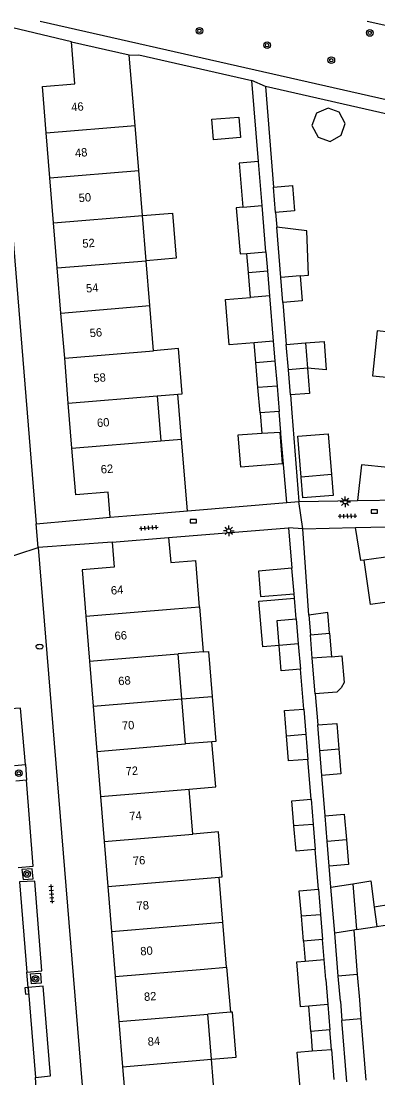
# Model space of a CAD drawing. Extents: x 125000 to 129004, y 397500 to 399008.
# Drawn here: x 127387.5 to 127430.1, y 398873.7 to 399000 of the extents above; entities that cross this region are included whole.
import ezdxf

# ---------------------------------------------------------------- set-up
doc = ezdxf.new("R2010")
doc.units = 0
for name, color, linetype in [('gg-afsc-erfafscheiding', 7, 'Continuous'), ('gg-afsc-hekwerk', 7, 'Continuous'), ('gg-afsc-muur', 7, 'Continuous'), ('gg-anno-huisnummerreeks BGT', 7, 'Continuous'), ('gg-bbg-bijgebouw', 7, 'Continuous'), ('gg-bbg-gedigitaliseerde bebouwing', 7, 'Continuous'), ('gg-bbg-gedigitaliseerde bijgebouw', 7, 'Continuous'), ('gg-bbg-hoofdgebouw', 7, 'Continuous'), ('gg-bbg-luifel en loopbrug', 7, 'Continuous'), ('gg-bbg-tussenscheiding', 7, 'Continuous'), ('gg-knt-verharding', 7, 'Continuous'), ('gg-knt-verharding nz', 7, 'Continuous'), ('gt-grn-weggrens', 7, 'Continuous'), ('gt-symb-boom', 7, 'Continuous'), ('gt-symb-brandkraan', 7, 'Continuous'), ('gt-symb-kolk', 7, 'Continuous'), ('gt-symb-lichtmast', 7, 'Continuous'), ('gt-symb-tegel verharding', 7, 'Continuous')]:
    doc.layers.add(name, color=color, linetype=linetype)

# ---------------------------------------------------------------- blocks, each defined once
blk = doc.blocks.new('gt0-TEG1')
at = {"layer": 'gt-symb-tegel verharding'}
for p, q in [((-1.12, 0), (1.12, 0)), ((-0.9, -0.25), (-0.9, 0.25)), ((-0.45, -0.25), (-0.45, 0.25)), ((0, -0.25), (0, 0.25)), ((0.45, -0.25), (0.45, 0.25)), ((0.9, -0.25), (0.9, 0.25))]:
    blk.add_line(p, q, dxfattribs=at)
blk = doc.blocks.new('gt0-KOLK')
at = {"layer": 'gt-symb-kolk'}
blk.add_lwpolyline([(0, 0), (0.37, 0), (0.37, 0.4), (-0.38, 0.4), (-0.38, 0), (0, 0)], dxfattribs=at)
blk = doc.blocks.new('gt0-BOOM')
at = {"layer": 'gt-symb-boom'}
for radius in [0.4, 0.2]:
    blk.add_circle((0, 0), radius, dxfattribs=at)
blk = doc.blocks.new('gt0-LMAST')
at = {"layer": 'gt-symb-lichtmast'}
for p, q in [((-0.18, 0.17), (-0.45, 0.44)), ((-0.01, 0.25), (-0.01, 0.62)), ((0.17, 0.17), (0.44, 0.44)), ((-0.26, 0), (-0.63, 0)), ((-0.18, -0.18), (-0.45, -0.45)), ((-0.01, -0.25), (-0.01, -0.63)), ((0.44, -0.45), (0.17, -0.18)), ((0.24, 0), (0.62, 0))]:
    blk.add_line(p, q, dxfattribs=at)
blk.add_circle((-0.01, 0), 0.25, dxfattribs=at)
blk = doc.blocks.new('gt0-BR')
at = {"layer": 'gt-symb-brandkraan'}
for centre, radius, start, end in [((-0.24, 0), 0.206, 107.5669, 252.4331), ((0.6, -2.66), 3, 106.892, 107.5669), ((0, -0.69), 0.938, 73.108, 106.892), ((-0.6, -2.66), 3, 72.4331, 73.108), ((0.24, 0), 0.206, 287.567, 72.4331), ((0.6, 2.66), 3, 252.4331, 253.108), ((0, 0.69), 0.938, 253.108, 286.8921), ((-0.6, 2.66), 3, 286.8921, 287.567)]:
    blk.add_arc(centre, radius, start, end, dxfattribs=at)

msp = doc.modelspace()

# ---------------------------------------------------------------- linework, layer by layer
at = {"layer": 'gg-afsc-erfafscheiding'}
for p, q in [((127415.88, 398983.23), (127415.07, 398992.92)), ((127416.72, 398992.18), (127417.66, 398980.17)), ((127417.92, 398977.15), (127418.06, 398975.36)), ((127418.79, 398966.37), (127419.2, 398961.36)), ((127419.69, 398955.33), (127419.86, 398953.19)), ((127420.18, 398931.04), (127420.13, 398931.58)), ((127421.28, 398917.8), (127420.88, 398922.55)), ((127422.66, 398919.62), (127422.96, 398915.89)), ((127422.16, 398907.03), (127421.77, 398911.78)), ((127423.85, 398905.03), (127423.46, 398909.86)), ((127423.04, 398896.27), (127422.66, 398901)), ((127424.54, 398896.5), (127424.34, 398899.02))]:
    msp.add_line(p, q, dxfattribs=at)
at = {"layer": 'gg-afsc-hekwerk'}
for p, q in [((127400.43, 398995.93), (127401.58, 398995.96)), ((127401.58, 398995.96), (127415.07, 398992.92)), ((127433.38, 398988.38), (127416.72, 398992.18))]:
    msp.add_line(p, q, dxfattribs=at)
at = {"layer": 'gg-afsc-muur'}
for p, q in [((127419.86, 398953.19), (127420.71, 398942.59)), ((127419.26, 398942.46), (127418.56, 398950.68)), ((127420.71, 398942.59), (127427.72, 398942.73)), ((127407.38, 398941.48), (127419.26, 398942.46)), ((127421.17, 398939.33), (127427.47, 398939.48)), ((127421.89, 398929.01), (127421.17, 398939.33))]:
    msp.add_line(p, q, dxfattribs=at)
at = {"layer": 'gg-bbg-bijgebouw'}
for p, q in [((127416.31, 398977.97), (127415.88, 398983.23)), ((127417.92, 398977.15), (127417.66, 398980.17)), ((127416.77, 398972.43), (127416.31, 398977.97)), ((127414.48, 398972.24), (127416.77, 398972.43)), ((127414.67, 398969.97), (127416.96, 398970.16)), ((127414.91, 398966.98), (127414.67, 398969.97)), ((127416.96, 398970.16), (127417.2, 398967.16)), ((127418.79, 398966.37), (127418.54, 398969.38)), ((127419.2, 398961.36), (127421.49, 398961.54)), ((127421.49, 398961.54), (127421.73, 398958.53)), ((127419.45, 398958.34), (127419.2, 398961.36)), ((127415.56, 398959.21), (127417.84, 398959.39)), ((127415.81, 398956.2), (127415.56, 398959.21)), ((127417.84, 398959.39), (127418.1, 398956.38)), ((127419.69, 398955.33), (127419.45, 398958.34)), ((127416.06, 398953.18), (127415.81, 398956.2)), ((127418.1, 398956.38), (127418.35, 398953.37)), ((127418.35, 398953.37), (127416.06, 398953.18)), ((127420.13, 398931.58), (127419.88, 398934.62)), ((127420.38, 398928.57), (127420.63, 398925.57)), ((127422.08, 398926.66), (127424.36, 398926.85)), ((127420.63, 398925.57), (127420.88, 398922.55)), ((127421.28, 398917.8), (127421.52, 398914.79)), ((127421.52, 398914.79), (127421.77, 398911.78)), ((127423.21, 398912.86), (127422.96, 398915.89)), ((127423.46, 398909.86), (127423.21, 398912.86)), ((127422.16, 398907.03), (127422.41, 398904)), ((127424.09, 398902.02), (127423.85, 398905.03)), ((127422.41, 398904), (127422.66, 398901)), ((127424.34, 398899.02), (127424.09, 398902.02)), ((127423.04, 398896.27), (127423.29, 398893.25)), ((127424.54, 398896.5), (127427.15, 398896.92)), ((127424.99, 398891.03), (127424.54, 398896.5)), ((127427.15, 398896.92), (127427.59, 398891.44)), ((127421.25, 398890.05), (127421, 398893.07)), ((127423.29, 398893.25), (127423.53, 398890.24)), ((127425.41, 398885.87), (127424.99, 398891.03)), ((127427.59, 398891.44), (127427.26, 398891.39)), ((127423.53, 398890.24), (127421.25, 398890.05)), ((127424.17, 398882.47), (127424.41, 398879.46)), ((127424.41, 398879.46), (127422.12, 398879.27))]:
    msp.add_line(p, q, dxfattribs=at)
for points in [[(127415.88, 398983.23), (127413.58, 398983.04), (127414.02, 398977.77)], [(127417.66, 398980.17), (127419.96, 398980.37), (127420.2, 398977.35), (127417.92, 398977.15)], [(127414.02, 398977.77), (127413.2, 398977.7), (127413.67, 398972.18), (127414.48, 398972.24)], [(127420.84, 398969.57), (127421.08, 398966.56), (127418.79, 398966.37)], [(127421.73, 398958.53), (127421.98, 398955.52), (127419.69, 398955.33)], [(127419.88, 398934.62), (127415.86, 398934.29), (127416.11, 398931.25), (127420.13, 398931.58)], [(127418.34, 398925.38), (127418.09, 398928.38), (127420.38, 398928.57)], [(127420.88, 398922.55), (127418.59, 398922.36), (127418.34, 398925.38)], [(127419.23, 398914.6), (127418.98, 398917.61), (127421.28, 398917.8)], [(127422.96, 398915.89), (127425.24, 398916.07), (127425.49, 398913.05)], [(127421.77, 398911.78), (127419.48, 398911.59), (127419.23, 398914.6)], [(127425.49, 398913.05), (127425.73, 398910.05), (127423.46, 398909.86)], [(127420.12, 398903.82), (127419.87, 398906.84), (127422.16, 398907.03)], [(127423.85, 398905.03), (127426.13, 398905.22), (127426.38, 398902.2)], [(127422.66, 398901), (127420.37, 398900.81), (127420.12, 398903.82)], [(127426.38, 398902.2), (127426.62, 398899.2), (127424.34, 398899.02)], [(127421, 398893.07), (127420.75, 398896.08), (127423.04, 398896.27)]]:
    msp.add_lwpolyline(points, dxfattribs=at)
at = {"layer": 'gg-bbg-gedigitaliseerde bebouwing'}
for p, q in [((127401.12, 398987.52), (127400.43, 398995.93)), ((127401.57, 398982.14), (127401.12, 398987.52)), ((127402.01, 398976.76), (127401.57, 398982.14)), ((127402.45, 398971.37), (127402.01, 398976.76)), ((127402.89, 398966), (127402.45, 398971.37)), ((127403.33, 398960.62), (127402.89, 398966)), ((127403.78, 398955.23), (127406.24, 398955.43)), ((127403.78, 398955.23), (127404.22, 398949.85)), ((127404.22, 398949.85), (127406.68, 398950.05)), ((127407.38, 398941.48), (127406.68, 398950.05)), ((127408.82, 398930.02), (127408.37, 398935.54)), ((127408.82, 398930.02), (127409.26, 398924.62)), ((127409.26, 398924.62), (127406.27, 398924.38)), ((127406.71, 398919), (127406.27, 398924.38)), ((127407.16, 398913.62), (127406.71, 398919)), ((127410.31, 398913.88), (127407.16, 398913.62)), ((127408.04, 398902.86), (127407.6, 398908.24)), ((127411.63, 398892.32), (127411.18, 398897.7)), ((127412.07, 398886.94), (127411.63, 398892.32)), ((127412.07, 398886.94), (127412.52, 398881.56)), ((127412.52, 398881.56), (127409.81, 398881.34)), ((127410.25, 398875.94), (127409.81, 398881.34)), ((127410.7, 398870.54), (127410.25, 398875.94))]:
    msp.add_line(p, q, dxfattribs=at)
for points in [[(127406.24, 398955.43), (127406.77, 398955.48), (127406.32, 398960.87), (127403.33, 398960.62)], [(127407.6, 398908.24), (127410.76, 398908.5), (127410.31, 398913.88)], [(127411.18, 398897.7), (127411.54, 398897.73), (127411.09, 398903.11), (127408.04, 398902.86)]]:
    msp.add_lwpolyline(points, dxfattribs=at)
at = {"layer": 'gg-bbg-gedigitaliseerde bijgebouw'}
for p, q in [((127418.54, 398969.38), (127418.06, 398975.36)), ((127417.2, 398967.16), (127417.65, 398961.74)), ((127417.65, 398961.74), (127415.36, 398961.57)), ((127424.59, 398945.82), (127420.97, 398945.52)), ((127422.31, 398923.86), (127422.08, 398926.66)), ((127424.36, 398926.85), (127424.59, 398924.04)), ((127422.66, 398919.62), (127422.31, 398923.86)), ((127427.26, 398891.39), (127427.69, 398886.06)), ((127421.44, 398887.68), (127423.73, 398887.87)), ((127423.93, 398885.49), (127423.73, 398887.87)), ((127425.66, 398882.87), (127425.41, 398885.87)), ((127427.69, 398886.06), (127427.94, 398883.06)), ((127423.93, 398885.49), (127424.17, 398882.47)), ((127422.12, 398879.27), (127421.88, 398882.29)), ((127425.66, 398882.87), (127425.85, 398880.58)), ((127427.94, 398883.06), (127428.12, 398880.77)), ((127428.12, 398880.77), (127425.85, 398880.58)), ((127422.31, 398876.94), (127424.59, 398877.12)), ((127424.59, 398877.12), (127424.9, 398873.53))]:
    msp.add_line(p, q, dxfattribs=at)
for points in [[(127410.51, 398985.81), (127410.31, 398988.28), (127413.52, 398988.54), (127413.72, 398986.08), (127410.51, 398985.81)], [(127420.84, 398969.57), (127421.87, 398969.65), (127421.65, 398974.93), (127418.06, 398975.36)], [(127415.36, 398961.57), (127412.36, 398961.33), (127411.92, 398966.73), (127414.91, 398966.98)], [(127424.59, 398945.82), (127424.8, 398943.33), (127421.17, 398943.03), (127420.97, 398945.52)], [(127424.59, 398924.04), (127425.84, 398924.15), (127426.1, 398920.97), (127425.75, 398920.34), (127425.24, 398919.83), (127422.66, 398919.62)], [(127421.88, 398882.29), (127420.88, 398882.21), (127420.44, 398887.6), (127421.44, 398887.68)], [(127421.85, 398871.58), (127420.94, 398871.51), (127420.5, 398876.79), (127422.31, 398876.94)]]:
    msp.add_lwpolyline(points, dxfattribs=at)
at = {"layer": 'gg-bbg-hoofdgebouw'}
for p, q in [((127390.95, 398981.27), (127390.51, 398986.65)), ((127391.39, 398975.89), (127390.95, 398981.27)), ((127391.83, 398970.5), (127391.39, 398975.89)), ((127392.27, 398965.12), (127391.83, 398970.5)), ((127392.71, 398959.74), (127392.27, 398965.12)), ((127393.14, 398954.36), (127392.71, 398959.74)), ((127393.58, 398948.97), (127393.14, 398954.36)), ((127427.72, 398942.73), (127436.04, 398942.83)), ((127427.47, 398939.48), (127436.11, 398939.69)), ((127398.38, 398937.75), (127405.13, 398938.3)), ((127431.97, 398936.05), (127428.5, 398935.59)), ((127395.24, 398928.9), (127395.68, 398923.5)), ((127395.68, 398923.5), (127396.12, 398918.12)), ((127396.12, 398918.12), (127396.56, 398912.74)), ((127396.56, 398912.74), (127397, 398907.36)), ((127397, 398907.36), (127397.44, 398901.98)), ((127397.44, 398901.98), (127397.88, 398896.6)), ((127397.88, 398896.6), (127398.32, 398891.22)), ((127398.32, 398891.22), (127398.76, 398885.83)), ((127398.76, 398885.83), (127399.2, 398880.46)), ((127399.2, 398880.46), (127399.64, 398875.06)), ((127399.64, 398875.06), (127400.08, 398869.66))]:
    msp.add_line(p, q, dxfattribs=at)
for points in [[(127390.51, 398986.65), (127390.06, 398992.2), (127393.91, 398992.49), (127393.54, 398997.53)], [(127393.54, 398997.53), (127400.43, 398995.97), (127400.43, 398995.93)], [(127398.15, 398940.72), (127397.9, 398943.71), (127394.04, 398943.4), (127393.58, 398948.97)], [(127431.33, 398946.65), (127428.17, 398946.98), (127427.72, 398942.73)], [(127398.15, 398940.72), (127403.13, 398941.12), (127407.38, 398941.48)], [(127428.5, 398935.59), (127428.12, 398935.54), (127427.47, 398939.48)], [(127398.38, 398937.75), (127398.62, 398934.76), (127394.79, 398934.45), (127395.24, 398928.9)], [(127405.13, 398938.3), (127405.38, 398935.29), (127408.37, 398935.54)]]:
    msp.add_lwpolyline(points, dxfattribs=at)
at = {"layer": 'gg-bbg-luifel en loopbrug'}
for p, q in [((127414.67, 398969.97), (127414.48, 398972.24)), ((127416.77, 398972.43), (127416.96, 398970.16)), ((127415.56, 398959.21), (127415.36, 398961.57)), ((127417.65, 398961.74), (127417.84, 398959.39)), ((127406.68, 398950.05), (127406.24, 398955.43)), ((127416.06, 398953.18), (127416.26, 398950.71)), ((127418.55, 398950.85), (127418.35, 398953.37)), ((127418.45, 398950.84), (127416.26, 398950.71)), ((127418.45, 398950.84), (127418.55, 398950.85)), ((127420.38, 398928.57), (127420.18, 398931.04)), ((127421.89, 398929.01), (127422.08, 398926.66)), ((127406.71, 398919), (127410.34, 398919.3)), ((127429.72, 398894.13), (127430.01, 398891.8)), ((127427.59, 398891.44), (127430.01, 398891.8)), ((127421.25, 398890.05), (127421.44, 398887.68)), ((127423.73, 398887.87), (127423.53, 398890.24)), ((127428.12, 398880.77), (127428.72, 398873.43)), ((127424.59, 398877.12), (127424.41, 398879.46)), ((127426.43, 398873.23), (127425.85, 398880.58)), ((127422.12, 398879.27), (127422.31, 398876.94))]:
    msp.add_line(p, q, dxfattribs=at)
for points in [[(127424.2, 398989.6), (127422.8, 398989.02), (127422.25, 398987.51), (127422.99, 398986.15), (127424.45, 398985.63), (127425.76, 398986.39), (127426.25, 398987.77), (127425.53, 398989.11), (127424.2, 398989.6)], [(127402.01, 398976.76), (127405.59, 398977.05), (127406.04, 398971.67), (127402.45, 398971.37)], [(127433, 398962.69), (127430.06, 398963), (127429.49, 398957.63), (127432.44, 398957.32)], [(127421.49, 398961.54), (127423.71, 398961.72), (127423.98, 398958.33), (127421.73, 398958.53)], [(127416.26, 398950.71), (127413.41, 398950.54), (127413.72, 398946.73), (127418.75, 398947.15), (127418.45, 398950.84)], [(127420.97, 398945.52), (127420.57, 398950.4), (127424.19, 398950.7), (127424.59, 398945.82)], [(127432.7, 398930.75), (127429.25, 398930.27), (127428.5, 398935.59)], [(127418.34, 398925.38), (127416.38, 398925.22), (127415.93, 398930.68), (127420.18, 398931.04)], [(127424.36, 398926.85), (127424.16, 398929.35), (127421.89, 398929.01)], [(127409.26, 398924.62), (127409.89, 398924.68), (127410.34, 398919.3)], [(127410.34, 398919.3), (127410.78, 398913.92), (127410.31, 398913.88)], [(127427.15, 398896.92), (127429.32, 398897.26), (127429.72, 398894.13)], [(127430.01, 398891.8), (127432.01, 398892.11), (127431.65, 398894.43), (127429.72, 398894.13)], [(127410.25, 398875.94), (127413.2, 398876.18), (127412.76, 398881.58), (127412.52, 398881.56)]]:
    msp.add_lwpolyline(points, dxfattribs=at)
at = {"layer": 'gg-bbg-tussenscheiding'}
for p, q in [((127390.51, 398986.65), (127401.12, 398987.52)), ((127390.95, 398981.27), (127401.57, 398982.14)), ((127414.02, 398977.77), (127416.31, 398977.97)), ((127391.39, 398975.89), (127402.01, 398976.76)), ((127391.83, 398970.5), (127402.45, 398971.37)), ((127420.84, 398969.57), (127418.54, 398969.38)), ((127417.2, 398967.16), (127414.91, 398966.98)), ((127392.27, 398965.12), (127402.89, 398966)), ((127392.71, 398959.74), (127403.33, 398960.62)), ((127421.73, 398958.53), (127419.45, 398958.34)), ((127393.14, 398954.36), (127403.78, 398955.23)), ((127418.1, 398956.38), (127415.81, 398956.2)), ((127393.58, 398948.97), (127404.22, 398949.85)), ((127405.83, 398929.78), (127408.82, 398930.02)), ((127395.24, 398928.9), (127405.83, 398929.78)), ((127420.63, 398925.57), (127418.34, 398925.38)), ((127395.68, 398923.5), (127406.27, 398924.38)), ((127424.59, 398924.04), (127422.31, 398923.86)), ((127396.12, 398918.12), (127406.71, 398919)), ((127419.23, 398914.6), (127421.52, 398914.79)), ((127396.56, 398912.74), (127407.16, 398913.62)), ((127423.21, 398912.86), (127425.49, 398913.05)), ((127397, 398907.36), (127407.6, 398908.24)), ((127422.41, 398904), (127420.12, 398903.82)), ((127397.44, 398901.98), (127408.04, 398902.86)), ((127424.09, 398902.02), (127426.38, 398902.2)), ((127397.88, 398896.6), (127411.18, 398897.7)), ((127398.32, 398891.22), (127411.63, 398892.32)), ((127421, 398893.07), (127423.29, 398893.25)), ((127427.26, 398891.39), (127424.99, 398891.03)), ((127398.76, 398885.83), (127409.37, 398886.71)), ((127409.37, 398886.71), (127412.07, 398886.94)), ((127427.69, 398886.06), (127425.41, 398885.87)), ((127424.17, 398882.47), (127421.88, 398882.29)), ((127399.2, 398880.46), (127409.81, 398881.34)), ((127399.64, 398875.06), (127410.25, 398875.94))]:
    msp.add_line(p, q, dxfattribs=at)
at = {"layer": 'gg-knt-verharding'}
for p, q in [((127384.43, 398999.69), (127389.32, 398939.94)), ((127393.54, 398997.53), (127384.43, 398999.69)), ((127428.88, 399000), (127454.01, 398994.31)), ((127418.56, 398950.68), (127418.55, 398950.85)), ((127389.32, 398939.94), (127398.15, 398940.72)), ((127405.13, 398938.3), (127419.48, 398939.47)), ((127419.48, 398939.47), (127419.88, 398934.62)), ((127398.38, 398937.75), (127389.56, 398937.11)), ((127389.56, 398937.11), (127396.25, 398855.05)), ((127386.7, 398911.03), (127388.01, 398911.16)), ((127388.01, 398911.16), (127388.14, 398909.29)), ((127388.14, 398909.29), (127386.87, 398909.19)), ((127388.35, 398884.52), (127388.2, 398886.36)), ((127389.36, 398871.94), (127389.21, 398873.77))]:
    msp.add_line(p, q, dxfattribs=at)
for points in [[(127389.79, 399000), (127415.47, 398994.2), (127453.14, 398985.66)], [(127388.01, 398911.16), (127387.42, 398917.89), (127385.62, 398917.78)], [(127387.17, 398898.88), (127388.94, 398899.03), (127388.14, 398909.29)], [(127387.6, 398898.62), (127387.73, 398897.44), (127388.94, 398897.51), (127388.81, 398898.69), (127387.6, 398898.62)], [(127388.2, 398886.36), (127389.99, 398886.53), (127389.13, 398897.24), (127387.32, 398897.14)], [(127388.63, 398886.14), (127389.82, 398886.24), (127389.92, 398885.04), (127388.73, 398884.94), (127388.63, 398886.14)], [(127389.21, 398873.77), (127391.03, 398873.95), (127390.15, 398884.67), (127388.35, 398884.52)]]:
    msp.add_lwpolyline(points, dxfattribs=at)
at = {"layer": 'gg-knt-verharding nz'}
for p, q in [((127387.32, 398897.14), (127388.2, 398886.36)), ((127388.35, 398884.52), (127389.21, 398873.77))]:
    msp.add_line(p, q, dxfattribs=at)
at = {"layer": 'gt-grn-weggrens'}
for p, q in [((127416.72, 398992.18), (127415.07, 398992.92)), ((127419.26, 398942.46), (127420.71, 398942.59)), ((127421.17, 398939.33), (127420.71, 398942.59)), ((127389.56, 398937.11), (127389.32, 398939.94)), ((127421.17, 398939.33), (127419.48, 398939.47)), ((127384.18, 398935.33), (127389.56, 398937.11))]:
    msp.add_line(p, q, dxfattribs=at)

# ---------------------------------------------------------------- block references
at = {"layer": 'gt-symb-boom'}
for p in [(127408.82, 398998.84), (127429.18, 398998.59), (127416.91, 398997.13), (127424.58, 398995.33), (127387.23, 398910.13), (127388.22, 398898.09), (127389.23, 398885.56)]:
    msp.add_blockref('gt0-BOOM', p, dxfattribs=at)
at = {"layer": 'gt-symb-brandkraan'}
msp.add_blockref('gt0-BR', (127389.71, 398925.25), dxfattribs=at)
at = {"layer": 'gt-symb-kolk'}
for p in [(127429.72, 398941.21), (127408.09, 398940.04)]:
    msp.add_blockref('gt0-KOLK', p, dxfattribs=at)
at = {"layer": 'gt-symb-kolk', "rotation": 94.18770451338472}
msp.add_blockref('gt0-KOLK', (127388.38, 398884.15), dxfattribs=at)
at = {"layer": 'gt-symb-lichtmast'}
for p in [(127426.25, 398942.56), (127412.33, 398939.09)]:
    msp.add_blockref('gt0-LMAST', p, dxfattribs=at)
at = {"layer": 'gt-symb-tegel verharding'}
for p, rotation in [((127426.53, 398940.86), 1.3748347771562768), ((127402.76, 398939.45), 4.644721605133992), ((127391.15, 398895.7), -85.69798887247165)]:
    msp.add_blockref('gt0-TEG1', p, dxfattribs=dict(at, rotation=rotation))

# ---------------------------------------------------------------- texts
at = {"layer": 'gg-anno-huisnummerreeks BGT'}
for s, p in [('46', (127393.53, 398989.21)), ('48', (127393.98, 398983.74)), ('50', (127394.42, 398978.36)), ('52', (127394.86, 398972.91)), ('54', (127395.3, 398967.56)), ('56', (127395.74, 398962.22)), ('58', (127396.18, 398956.83)), ('60', (127396.61, 398951.48)), ('62', (127397.06, 398945.93)), ('64', (127398.27, 398931.46)), ('66', (127398.71, 398926.02)), ('68', (127399.15, 398920.63)), ('70', (127399.59, 398915.29)), ('72', (127400.03, 398909.84)), ('74', (127400.47, 398904.49)), ('76', (127400.9, 398899.14)), ('78', (127401.34, 398893.76)), ('80', (127401.79, 398888.34)), ('82', (127402.23, 398882.9)), ('84', (127402.67, 398877.54))]:
    msp.add_text(s, height=1, rotation=4.6, dxfattribs=at).set_placement(p)

doc.saveas('drawing.dxf')
